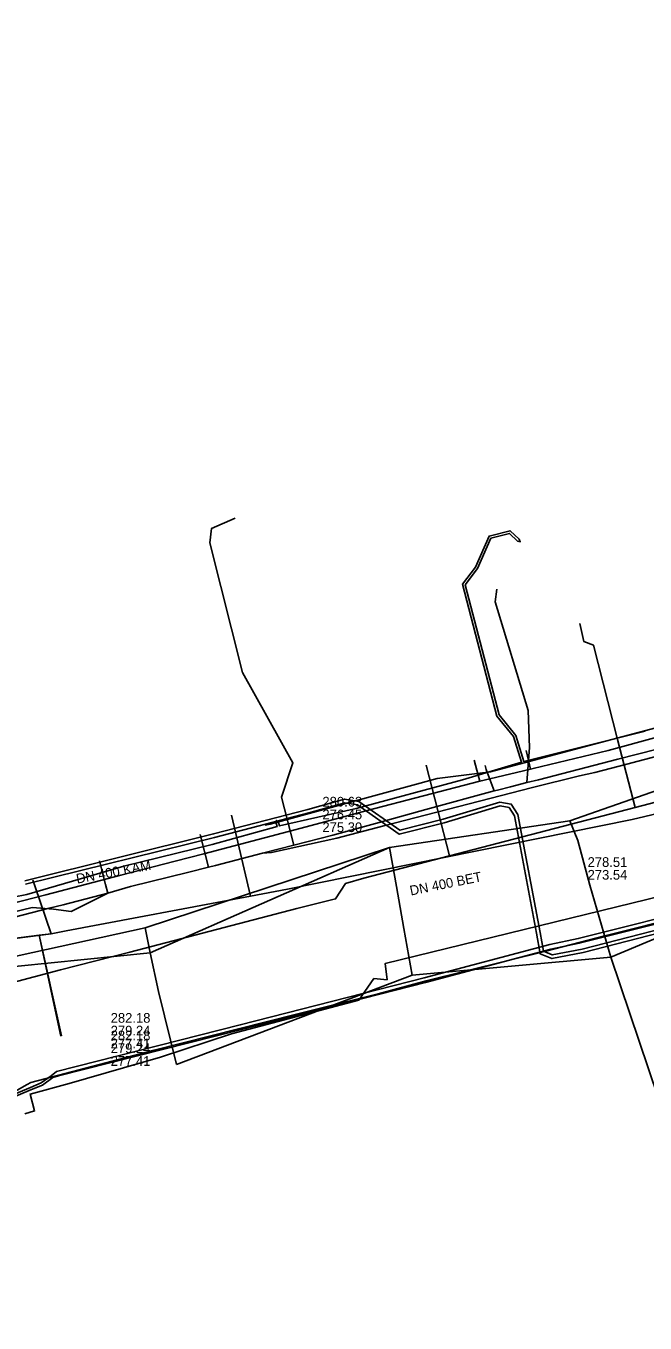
# Model space of a CAD drawing. Extents: x -600309 to -598967, y -1161267 to -1160292.
# Drawn here: x -599712.8 to -599661.8, y -1160629.4 to -1160522.6 of the extents above; entities that cross this region are included whole.
import ezdxf

# ---------------------------------------------------------------- set-up
doc = ezdxf.new("R2010")
doc.units = 0
for name, color, linetype in [('Vrstva 1', 7, 'Continuous'), ('Vrstva 12', 7, 'Continuous'), ('Vrstva 13', 7, 'Continuous'), ('Vrstva 19', 7, 'Continuous'), ('Vrstva 42', 7, 'Continuous'), ('Vrstva 44', 7, 'Continuous'), ('Vrstva 51', 7, 'Continuous'), ('Vrstva 54', 7, 'Continuous'), ('Vrstva 55', 7, 'Continuous'), ('Vrstva 9', 7, 'Continuous')]:
    doc.layers.add(name, color=color, linetype=linetype)

msp = doc.modelspace()

# ---------------------------------------------------------------- linework, layer by layer
at = {"layer": 'Vrstva 1'}
msp.add_line((-599709.87, -1160605.81), (-599711.67, -1160597.51), dxfattribs=at)
for points in [[(-599728.85, -1160599.72), (-599710.68, -1160597.38)], [(-599728.85, -1160599.72), (-599711.67, -1160597.51), (-599710.68, -1160597.38)], [(-599709.83, -1160605.79), (-599711.67, -1160597.51)]]:
    msp.add_lwpolyline(points, dxfattribs=at)
at = {"layer": 'Vrstva 12'}
for points in [[(-599690.71, -1160590.1), (-599691.73, -1160586.14), (-599690.78, -1160583.31), (-599694.94, -1160575.86), (-599697.61, -1160565.18), (-599697.49, -1160564.02), (-599695.54, -1160563.15)], [(-599671.51, -1160584.94), (-599671.3, -1160582.05), (-599671.41, -1160579), (-599674.13, -1160570.05), (-599673.98, -1160569.01)], [(-599640.34, -1160577.08), (-599641.43, -1160577.11), (-599649.38, -1160579.19), (-599652.58, -1160580.1), (-599664.02, -1160583.02), (-599670.57, -1160584.7), (-599671.51, -1160584.94)], [(-599636.36, -1160576.27), (-599642.69, -1160578), (-599648.93, -1160579.61), (-599652.79, -1160580.63), (-599658, -1160582.01), (-599663.29, -1160583.41)], [(-599674.22, -1160585.62), (-599674.86, -1160583.85), (-599674.95, -1160583.54)], [(-599663.29, -1160583.41), (-599665.93, -1160584.11), (-599667.19, -1160584.39)], [(-599667.19, -1160584.39), (-599671.06, -1160585.33)], [(-599671.06, -1160585.33), (-599683.28, -1160588.5), (-599687.16, -1160589.5), (-599692.53, -1160590.69), (-599693.27, -1160590.76)], [(-599690.71, -1160590.1), (-599687.5, -1160589.27), (-599683.69, -1160588.22), (-599679.83, -1160587.16), (-599674.22, -1160585.62)], [(-599674.22, -1160585.62), (-599673.93, -1160585.55)], [(-599673.93, -1160585.55), (-599672.87, -1160585.28)], [(-599672.87, -1160585.28), (-599671.51, -1160584.94)], [(-599698.4, -1160589.21), (-599697.72, -1160591.9)], [(-599693.27, -1160590.76), (-599697.14, -1160591.76), (-599697.72, -1160591.9)], [(-599690.71, -1160590.1), (-599693.27, -1160590.76)], [(-599706.2, -1160593.33), (-599706.69, -1160591.38)], [(-599697.72, -1160591.9), (-599699.35, -1160592.31)], [(-599699.35, -1160592.31), (-599704.15, -1160593.5), (-599706.01, -1160594.04)], [(-599706.01, -1160594.04), (-599709.69, -1160594.99)], [(-599709.04, -1160595.54), (-599706.01, -1160594.04)], [(-599706.01, -1160594.04), (-599706.2, -1160593.33)], [(-599718.38, -1160596.71), (-599712.25, -1160595.23), (-599710.48, -1160595.36)], [(-599710.85, -1160595.28), (-599714.54, -1160596.23), (-599714.84, -1160596.6)], [(-599709.69, -1160594.99), (-599710.85, -1160595.28)], [(-599709.04, -1160595.54), (-599710.48, -1160595.36)]]:
    msp.add_lwpolyline(points, dxfattribs=at)
at = {"layer": 'Vrstva 13'}
msp.add_line((-599677.9, -1160590.97), (-599679.8, -1160583.49), dxfattribs=at)
for points in [[(-599662.61, -1160586.99), (-599664.07, -1160581.4), (-599666.03, -1160573.63), (-599666.83, -1160573.31), (-599667.16, -1160571.83)], [(-599616.34, -1160575.17), (-599616.82, -1160575.36), (-599617.16, -1160575.5), (-599623.74, -1160577.21), (-599640.02, -1160581.26), (-599640.87, -1160581.47), (-599651.93, -1160584.2), (-599662.61, -1160586.99), (-599677.9, -1160590.97), (-599684.94, -1160592.81)], [(-599684.94, -1160592.81), (-599686.46, -1160593.25), (-599687.27, -1160594.52), (-599690.45, -1160595.29), (-599704.19, -1160598.9), (-599709.92, -1160600.36), (-599718.2, -1160602.56), (-599719.28, -1160602.87), (-599719.63, -1160602.97)]]:
    msp.add_lwpolyline(points, dxfattribs=at)
at = {"layer": 'Vrstva 19'}
for points in [[(-599620.37, -1160572.13), (-599620.56, -1160572.2), (-599620.73, -1160572.27), (-599622.41, -1160570.98), (-599623, -1160571.17), (-599627.57, -1160572.41), (-599629.27, -1160572.87), (-599640.2, -1160575.72), (-599640.66, -1160575.84), (-599652.47, -1160578.92), (-599664.83, -1160582.3), (-599671, -1160583.77), (-599671.21, -1160583.82), (-599674.58, -1160584.63), (-599675.4, -1160584.83), (-599684.66, -1160587.24), (-599689.7, -1160588.59), (-599691.13, -1160588.96), (-599698.11, -1160590.8), (-599700.46, -1160591.4), (-599704.95, -1160592.57), (-599711.11, -1160594.18), (-599720.96, -1160596.71), (-599722.2, -1160597.03)], [(-599671.21, -1160583.82), (-599671.35, -1160583.24), (-599671.57, -1160582.28)], [(-599675.4, -1160584.83), (-599675.54, -1160584.32), (-599675.87, -1160583.1)]]:
    msp.add_lwpolyline(points, dxfattribs=at)
at = {"layer": 'Vrstva 42'}
for points in [[(-599716.08, -1160594.82), (-599712.67, -1160594.16), (-599704.71, -1160591.83), (-599697.42, -1160590.02), (-599692.08, -1160588.56), (-599692.17, -1160588.27), (-599692.13, -1160588.05), (-599691.97, -1160588.21), (-599691.88, -1160588.51), (-599685.56, -1160587.08), (-599676.81, -1160584.71), (-599671.96, -1160583.25), (-599672.62, -1160581.15), (-599674, -1160579.46), (-599676.81, -1160568.6), (-599675.74, -1160567.21), (-599674.63, -1160564.64), (-599672.9, -1160564.2), (-599672.15, -1160564.9), (-599672.07, -1160565.11), (-599672.28, -1160565.05), (-599672.96, -1160564.42), (-599674.48, -1160564.81), (-599675.57, -1160567.31), (-599676.59, -1160568.64), (-599673.81, -1160579.36), (-599672.44, -1160581.05), (-599671.76, -1160583.2), (-599661.78, -1160580.71)], [(-599646.07, -1160593.27), (-599666.96, -1160598.64), (-599669.43, -1160599.12), (-599670.16, -1160598.82), (-599670.43, -1160597.28), (-599672.26, -1160587.57), (-599672.8, -1160586.71), (-599673.74, -1160586.55), (-599678.41, -1160587.96), (-599681.97, -1160588.86), (-599685.34, -1160586.5), (-599686.53, -1160586.3), (-599689.56, -1160587.14), (-599697.31, -1160589.16), (-599712.86, -1160593.02)], [(-599646.07, -1160593.27), (-599666.96, -1160598.64), (-599669.43, -1160599.12), (-599670.16, -1160598.82), (-599670.43, -1160597.28), (-599672.26, -1160587.57), (-599672.8, -1160586.71), (-599673.74, -1160586.55), (-599678.41, -1160587.96), (-599681.97, -1160588.86), (-599685.34, -1160586.5), (-599686.53, -1160586.3), (-599689.56, -1160587.14), (-599697.31, -1160589.16), (-599712.86, -1160593.02)], [(-599712.79, -1160593.31), (-599697.24, -1160589.45), (-599689.48, -1160587.43), (-599686.51, -1160586.61), (-599685.46, -1160586.78), (-599682.03, -1160589.19), (-599678.33, -1160588.25), (-599673.72, -1160586.86), (-599672.98, -1160586.98), (-599672.54, -1160587.68), (-599670.72, -1160597.33), (-599670.43, -1160599.03), (-599669.46, -1160599.43), (-599666.89, -1160598.93), (-599646, -1160593.56)], [(-599712.79, -1160593.31), (-599697.24, -1160589.45), (-599689.48, -1160587.43), (-599686.51, -1160586.61), (-599685.46, -1160586.78), (-599682.03, -1160589.19), (-599678.33, -1160588.25), (-599673.72, -1160586.86), (-599672.98, -1160586.98), (-599672.54, -1160587.68), (-599670.72, -1160597.33), (-599670.43, -1160599.03), (-599669.46, -1160599.43), (-599666.89, -1160598.93), (-599646, -1160593.56)], [(-599645.4, -1160592.28), (-599667.29, -1160597.78), (-599669.64, -1160598.27), (-599679.96, -1160601), (-599695.12, -1160604.89), (-599710.24, -1160608.72), (-599710.67, -1160609.07), (-599711.49, -1160609.67)], [(-599711.39, -1160609.85), (-599710.55, -1160609.23), (-599710.08, -1160609.09), (-599695.02, -1160605.28), (-599679.86, -1160601.39), (-599669.55, -1160598.66), (-599667.21, -1160598.17), (-599645.3, -1160592.67)], [(-599711.49, -1160609.67), (-599712.39, -1160610.04), (-599714.35, -1160610.87)], [(-599711.39, -1160609.85), (-599712.31, -1160610.22), (-599714.29, -1160611.07)]]:
    msp.add_lwpolyline(points, dxfattribs=at)
at = {"layer": 'Vrstva 44'}
for points in [[(-599712.66, -1160609.8), (-599712.36, -1160609.62), (-599702.21, -1160606.98), (-599690.58, -1160604.02), (-599683.76, -1160602.34), (-599679.81, -1160601.27), (-599669.97, -1160598.83), (-599665.09, -1160597.56), (-599658.44, -1160595.88)], [(-599712.66, -1160609.8), (-599714.25, -1160610.71)]]:
    msp.add_lwpolyline(points, dxfattribs=at)
at = {"layer": 'Vrstva 51'}
msp.add_lwpolyline([(-599657.28, -1160579.46), (-599667.22, -1160582.11), (-599674.51, -1160584.04), (-599678.91, -1160584.6), (-599683.52, -1160585.87), (-599692.66, -1160588.37), (-599693.06, -1160588.45)], dxfattribs=at)
at = {"layer": 'Vrstva 54'}
for points in [[(-599667.97, -1160588.08), (-599640.22, -1160578.36)], [(-599682.83, -1160590.28), (-599667.97, -1160588.08)], [(-599667.31, -1160589.71), (-599667.97, -1160588.08)], [(-599637.88, -1160588.1), (-599664.62, -1160599.32)], [(-599666.34, -1160593.38), (-599667.31, -1160589.71)], [(-599702.95, -1160596.9), (-599682.83, -1160590.28)], [(-599682.83, -1160590.28), (-599702.52, -1160598.95)], [(-599682.25, -1160593.48), (-599682.83, -1160590.28)], [(-599681.66, -1160596.96), (-599682.25, -1160593.48)], [(-599664.62, -1160599.32), (-599666.34, -1160593.38)], [(-599715.84, -1160599.73), (-599702.95, -1160596.9)], [(-599702.95, -1160596.9), (-599702.52, -1160598.95)], [(-599680.95, -1160600.79), (-599681.66, -1160596.96)], [(-599702.52, -1160598.95), (-599716.14, -1160600.32)], [(-599702.52, -1160598.95), (-599701.84, -1160602.14)], [(-599664.62, -1160599.32), (-599680.95, -1160600.79)], [(-599664.62, -1160599.32), (-599656.82, -1160622.42)], [(-599680.95, -1160600.79), (-599700.35, -1160608.16)], [(-599701.84, -1160602.14), (-599700.35, -1160608.16)]]:
    msp.add_lwpolyline(points, dxfattribs=at)
at = {"layer": 'Vrstva 55'}
for points in [[(-599683.03, -1160601.17), (-599683.18, -1160599.83), (-599651.44, -1160592.06), (-599650.77, -1160593.12), (-599650.29, -1160591.81), (-599622.16, -1160585.67), (-599620.81, -1160585.45), (-599610.1, -1160582.19), (-599608.78, -1160582.26), (-599596.47, -1160577.71), (-599585.17, -1160571.6), (-599585.4, -1160570.82), (-599584.25, -1160571.09), (-599549.91, -1160551.54), (-599516.86, -1160529.28), (-599512.86, -1160534.75), (-599497.37, -1160526.78), (-599489.12, -1160522.63), (-599486.71, -1160527.61)], [(-599712.85, -1160612.2), (-599712.04, -1160611.97), (-599712.42, -1160610.59), (-599709.21, -1160609.71), (-599701.69, -1160607.54), (-599695.84, -1160605.63), (-599685.36, -1160602.84), (-599684.11, -1160601.08), (-599683.03, -1160601.17)]]:
    msp.add_lwpolyline(points, dxfattribs=at)
at = {"layer": 'Vrstva 9'}
for p, q in [((-599695.83, -1160587.62), (-599694.28, -1160594.29)), ((-599691.23, -1160593.72), (-599662.86, -1160587.98)), ((-599712.19, -1160592.98), (-599712, -1160593.53)), ((-599712, -1160593.53), (-599710.68, -1160597.38)), ((-599709.87, -1160605.81), (-599711.67, -1160597.51))]:
    msp.add_line(p, q, dxfattribs=at)
for points in [[(-599662.86, -1160587.98), (-599615.3, -1160576.7), (-599611.22, -1160575.39)], [(-599710.68, -1160597.38), (-599709.45, -1160597.15), (-599694.28, -1160594.29), (-599691.23, -1160593.72)], [(-599795.3, -1160604.13), (-599793.14, -1160610.21), (-599790.33, -1160618.08), (-599789.31, -1160619.2), (-599785.68, -1160623.19), (-599781.73, -1160627.53), (-599778.44, -1160627.83), (-599770.55, -1160628.55), (-599767.51, -1160628.82), (-599762.08, -1160629.32), (-599761.58, -1160629.36), (-599760.76, -1160629.44), (-599739.46, -1160617.08), (-599737.06, -1160615.69), (-599734.15, -1160614), (-599732.96, -1160610.8), (-599732.8, -1160610.35), (-599729.02, -1160600.18), (-599728.85, -1160599.72), (-599711.67, -1160597.51), (-599710.68, -1160597.38)]]:
    msp.add_lwpolyline(points, dxfattribs=at)

# ---------------------------------------------------------------- texts
at = {"layer": 'Vrstva 12'}
for s, p in [('280.63', (-599688.35, -1160586.91)), ('276.45', (-599688.35, -1160587.96)), ('275.30', (-599688.35, -1160589.01)), ('278.51', (-599666.52, -1160591.88)), ('273.54', (-599666.52, -1160592.93)), ('282.18', (-599705.78, -1160604.71)), ('279.24', (-599705.78, -1160605.76)), ('282.18', (-599705.78, -1160606.16)), ('277.41', (-599705.78, -1160606.81)), ('279.24', (-599705.78, -1160607.21)), ('277.41', (-599705.78, -1160608.26))]:
    msp.add_text(s, height=0.8, dxfattribs=at).set_placement(p)
for s, rotation, p in [('DN 400 KAM', 10.657, (-599708.54, -1160593.26)), ('DN 400 BET', 11.438, (-599681.07, -1160594.24))]:
    msp.add_text(s, height=0.8, rotation=rotation, dxfattribs=at).set_placement(p)

doc.saveas('drawing.dxf')
